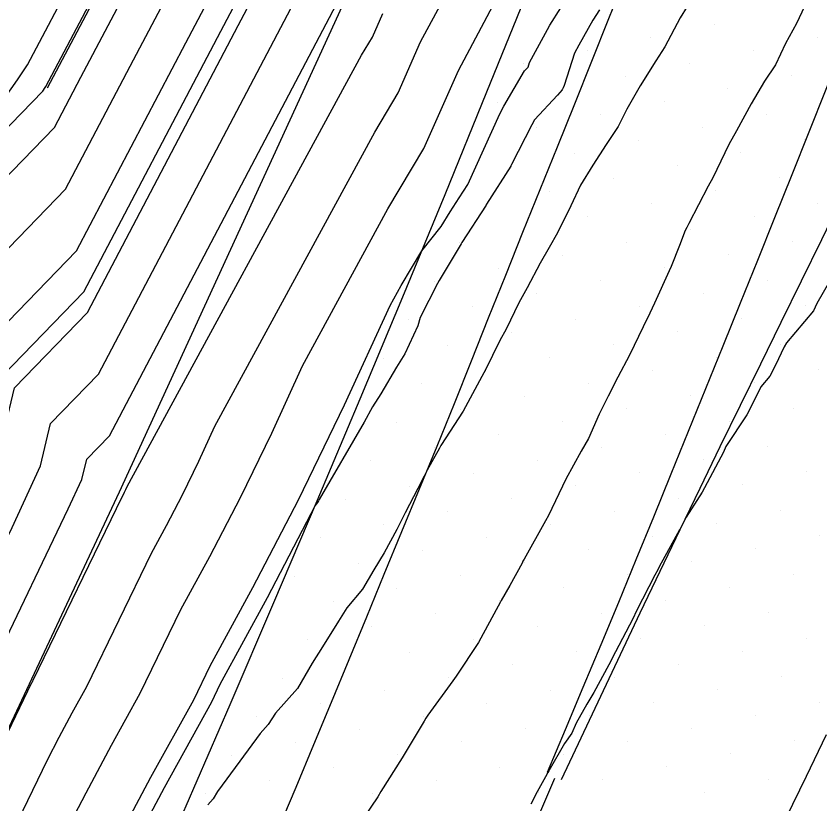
# Model space of a CAD drawing. Extents: x 2354170 to 2357230, y 866100 to 868290.
# Drawn here: x 2355219.46 to 2355263.01, y 866318.1 to 866360.82 of the extents above; entities that cross this region are included whole.
import ezdxf

# ---------------------------------------------------------------- set-up
doc = ezdxf.new("R2010")
doc.units = 0
for name, color, linetype in [('Default', 7, 'Continuous'), ('DTM Contours Major', 7, 'Continuous'), ('DTM Contours Minor', 7, 'Continuous'), ('Exist DTM Breakline', 7, 'Continuous'), ('Exist DTM Scan Elevation Point', 7, 'Continuous'), ('Exist Roads EOP', 7, 'Continuous'), ('PH Exist DTM Breakline', 7, 'Continuous')]:
    doc.layers.add(name, color=color, linetype=linetype)

msp = doc.modelspace()

# ---------------------------------------------------------------- linework, layer by layer
at = {"layer": 'Default'}
for points in [[(2355191.499, 866299.8), (2355194.3, 866304.328), (2355196.889, 866310.002), (2355199.974, 866314.981), (2355202.29, 866320.553), (2355204.427, 866324.456), (2355206.063, 866330.003), (2355209.974, 866335.409), (2355211.797, 866339.401), (2355213.512, 866346.491), (2355221.537, 866354.768), (2355222.975, 866357.505), (2355230.701, 866372.146), (2355231.769, 866374.181), (2355238.322, 866388.575), (2355240.533, 866394.009), (2355250.162, 866415.374), (2355252.053, 866420.135), (2355254.413, 866426.352), (2355262.121, 866446.655), (2355264.794, 866454.48), (2355265.461, 866456.693), (2355266.805, 866460.625), (2355273.433, 866482.8)], [(2355190.844, 866286.344), (2355193.672, 866291.617), (2355196.759, 866299.104), (2355201.731, 866307.143), (2355204.812, 866313.534), (2355208.326, 866321.988), (2355212.125, 866328.925), (2355213.154, 866331.059), (2355216.287, 866337.919), (2355217.422, 866342.611), (2355222.733, 866348.088), (2355228.658, 866359.37), (2355233.375, 866368.308), (2355237.776, 866376.692), (2355241.498, 866384.869), (2355248.469, 866402.004), (2355252.795, 866411.603), (2355257.385, 866423.159), (2355258.204, 866425.317), (2355260.879, 866432.362), (2355268.147, 866453.642), (2355268.327, 866454.238), (2355272.099, 866465.271)], [(2355190.29, 866290.14), (2355194.129, 866299.452), (2355200.313, 866309.451), (2355200.907, 866310.684), (2355205.308, 866321.271), (2355210.065, 866329.957), (2355210.108, 866330.047), (2355214.042, 866338.66), (2355215.467, 866344.551), (2355222.135, 866351.428), (2355225.816, 866358.437), (2355232.038, 866370.227), (2355234.772, 866375.436), (2355239.91, 866386.722), (2355244.501, 866398.007), (2355251.479, 866413.489), (2355254.719, 866421.647), (2355256.309, 866425.835), (2355261.5, 866439.509), (2355266.47, 866454.061), (2355266.894, 866455.466), (2355269.452, 866462.948)], [(2355199.927, 866323.11), (2355199.974, 866323.23), (2355201.971, 866330.003), (2355207.193, 866337.223), (2355209.001, 866340.003), (2355209.974, 866341.886), (2355211.557, 866348.431), (2355217.719, 866354.786), (2355219.548, 866357.353), (2355220.076, 866358.171), (2355227.928, 866373.051), (2355228.294, 866374.417), (2355236.246, 866389.93), (2355236.481, 866390.29), (2355236.571, 866390.686), (2355238.576, 866394.476), (2355245.955, 866410.847)], [(2355209.531, 866318.342), (2355211.345, 866322.706), (2355214.185, 866327.893), (2355216.2, 866332.071), (2355218.532, 866337.178), (2355219.377, 866340.671), (2355223.331, 866344.748), (2355231.499, 866360.302), (2355234.712, 866366.39), (2355240.779, 866377.948), (2355243.086, 866383.016), (2355252.437, 866406.002), (2355253.237, 866407.776)], [(2355193.232, 866276.307), (2355203.819, 866296.046), (2355204.649, 866298.059), (2355205.986, 866300.22), (2355216.526, 866322.084), (2355217.381, 866324.141), (2355218.305, 866325.829), (2355222.291, 866334.095), (2355223.022, 866335.695), (2355223.287, 866336.79), (2355224.526, 866338.068), (2355237.182, 866362.166)], [(2355195.847, 866271.313), (2355208.282, 866294.163), (2355208.808, 866295.18), (2355209.346, 866296.243), (2355209.912, 866297.343), (2355210.507, 866298.501), (2355211.109, 866299.715), (2355221.159, 866320.488), (2355221.804, 866321.719), (2355222.502, 866323.033), (2355223.292, 866324.463), (2355226.8, 866331.699), (2355227.615, 866333.193), (2355228.482, 866334.866), (2355229.364, 866336.68), (2355230.236, 866338.58), (2355238.894, 866354.53), (2355240.166, 866356.659), (2355241.38, 866359.416), (2355242.9, 866362.281)], [(2355200.046, 866273.613), (2355209.099, 866290.248), (2355210.211, 866292.398), (2355211.348, 866294.647), (2355212.545, 866296.974), (2355213.803, 866299.423), (2355215.077, 866301.99), (2355221.995, 866316.29), (2355223.263, 866318.71), (2355224.636, 866321.294), (2355226.189, 866324.105), (2355228.39, 866328.645), (2355229.954, 866331.514), (2355231.619, 866334.725), (2355233.311, 866338.208), (2355234.986, 866341.856), (2355239.606, 866350.367), (2355241.56, 866353.638), (2355243.426, 866357.873), (2355245.761, 866362.274)], [(2355220.158, 866306.566), (2355222.831, 866312.092), (2355224.723, 866315.701), (2355226.77, 866319.555), (2355229.086, 866323.747), (2355229.98, 866325.592), (2355232.293, 866329.834), (2355234.757, 866334.584), (2355237.259, 866339.737), (2355239.736, 866345.131), (2355240.318, 866346.205), (2355241.448, 866348.096), (2355242.491, 866349.409), (2355242.989, 866350.213), (2355243.474, 866350.957), (2355243.943, 866351.685), (2355245.68, 866355.526), (2355245.884, 866355.931), (2355247.011, 866357.847), (2355247.204, 866358.055), (2355247.287, 866358.307), (2355248.353, 866360.292), (2355248.373, 866360.327), (2355249.572, 866362.225)], [(2355192.436, 866279.652), (2355200.437, 866294.57), (2355202.019, 866298.407), (2355204.567, 866302.527), (2355212.621, 866319.234), (2355214.363, 866323.424), (2355216.245, 866326.861), (2355219.246, 866333.083), (2355220.777, 866336.436), (2355221.332, 866338.73), (2355223.928, 866341.408), (2355234.34, 866361.234)], [(2355255.822, 866361.346), (2355255.446, 866360.72), (2355254.611, 866359.15), (2355254.116, 866358.393), (2355253.273, 866357.037), (2355252.545, 866355.77), (2355252.074, 866354.833), (2355251.433, 866353.851), (2355250.714, 866352.735), (2355250.034, 866351.65), (2355249.512, 866350.533), (2355248.801, 866349.061), (2355248.336, 866348.262), (2355247.864, 866347.429), (2355247.145, 866346.075), (2355246.695, 866345.27), (2355246.017, 866343.846), (2355245.68, 866343.236), (2355244.877, 866341.61), (2355244.805, 866341.476), (2355244.704, 866341.275), (2355243.678, 866339.404), (2355242.466, 866337.53), (2355242.403, 866337.396), (2355241.739, 866336.202), (2355241.575, 866335.872), (2355241.231, 866335.206), (2355240.534, 866333.892), (2355240.082, 866332.981), (2355239.404, 866331.711), (2355238.847, 866330.803), (2355238.229, 866329.755), (2355237.375, 866328.741), (2355236.93, 866328.01), (2355236.059, 866326.615), (2355235.511, 866325.731), (2355234.706, 866324.357), (2355233.524, 866323.031), (2355233.124, 866322.406), (2355232.68, 866321.916), (2355231.59, 866320.423), (2355230.375, 866318.782), (2355230.147, 866318.381), (2355229.857, 866318.061)], [(2355262.179, 866361.34), (2355261.751, 866360.421), (2355261.142, 866359.33), (2355260.614, 866358.176), (2355260.01, 866357.29), (2355259.292, 866356.053), (2355258.499, 866354.591), (2355258.07, 866353.863), (2355257.212, 866352.051), (2355256.965, 866351.597), (2355255.914, 866349.564), (2355255.811, 866349.363), (2355255.72, 866349.2), (2355255.405, 866348.386), (2355254.953, 866347.24), (2355254.845, 866347.005), (2355254.05, 866345.252), (2355253.794, 866344.702), (2355253.445, 866343.971), (2355252.7, 866342.428), (2355252.057, 866341.238), (2355251.533, 866340.203), (2355251.057, 866339.23), (2355250.473, 866337.907), (2355250.077, 866337.227), (2355249.252, 866335.717), (2355248.313, 866333.738), (2355248.153, 866333.446), (2355246.989, 866331.381), (2355246.924, 866331.262), (2355246.873, 866331.162), (2355246.206, 866329.951), (2355245.746, 866329.128), (2355245.714, 866329.065), (2355244.634, 866327.098), (2355244.522, 866326.855), (2355243.299, 866325.022), (2355243.124, 866324.783), (2355241.767, 866322.906), (2355241.669, 866322.748), (2355241.564, 866322.587), (2355240.381, 866320.602), (2355239.22, 866318.779), (2355239.059, 866318.48), (2355237.844, 866316.695)], [(2355215.75, 866315.225), (2355217.04, 866317.9), (2355220.322, 866324.685), (2355220.344, 866324.727), (2355220.368, 866324.772), (2355220.395, 866324.821), (2355225.21, 866334.753), (2355225.276, 866334.873), (2355225.345, 866335.007), (2355225.416, 866335.152), (2355225.486, 866335.304), (2355238.182, 866358.692), (2355238.772, 866359.68), (2355239.335, 866360.958)], [(2355263.868, 866347.03), (2355262.844, 866345.239), (2355262.665, 866344.828), (2355261.2, 866343.1), (2355261.08, 866342.879), (2355260.612, 866341.888), (2355260.299, 866341.299), (2355259.81, 866340.722), (2355259.311, 866339.692), (2355259.053, 866339.201), (2355257.909, 866337.481), (2355257.783, 866337.176), (2355256.759, 866335.245), (2355256.626, 866335.014), (2355255.77, 866333.652), (2355255.442, 866333.016), (2355255.421, 866332.985), (2355255.411, 866332.965), (2355254.311, 866330.964), (2355254.224, 866330.789), (2355254.076, 866330.506), (2355253.071, 866328.571), (2355252.871, 866328.133), (2355251.946, 866326.341), (2355251.58, 866325.649), (2355250.767, 866324.14), (2355250.389, 866323.504), (2355249.814, 866322.475), (2355249.575, 866321.947), (2355249.177, 866321.372), (2355248.321, 866319.902), (2355248.272, 866319.81), (2355248.138, 866319.566), (2355247.69, 866318.764), (2355247.351, 866318.091)]]:
    msp.add_lwpolyline(points, dxfattribs=at)
at = {"layer": 'DTM Contours Major'}
msp.add_lwpolyline([(2355215.75, 866315.225), (2355217.04, 866317.9), (2355220.322, 866324.685), (2355220.344, 866324.727), (2355220.368, 866324.772), (2355220.395, 866324.821), (2355225.21, 866334.753), (2355225.276, 866334.873), (2355225.345, 866335.007), (2355225.416, 866335.152), (2355225.486, 866335.304), (2355238.182, 866358.692), (2355238.772, 866359.68), (2355239.335, 866360.958)], dxfattribs=at)
at = {"layer": 'DTM Contours Minor'}
for points in [[(2355189.974, 866300.771), (2355194.187, 866310.002), (2355199.974, 866319.343), (2355200.278, 866320.075), (2355200.558, 866320.587), (2355203.335, 866330.003), (2355209.974, 866339.18), (2355210.3, 866339.895), (2355212.209, 866347.785), (2355220.907, 866356.755), (2355221.038, 866356.94), (2355221.077, 866356.999), (2355229.706, 866373.352), (2355229.733, 866373.451), (2355230.474, 866374.897), (2355237.263, 866389.81), (2355237.887, 866391.344), (2355244.014, 866404.938)], [(2355191.375, 866284.113), (2355195.927, 866292.601), (2355198.513, 866298.871), (2355202.676, 866305.604), (2355207.415, 866315.434), (2355210.339, 866322.467), (2355213.498, 866328.237), (2355215.185, 866331.734), (2355217.784, 866337.425), (2355218.725, 866341.317), (2355223.131, 866345.861), (2355230.552, 866359.991), (2355234.266, 866367.029), (2355239.778, 866377.529), (2355242.557, 866383.634), (2355250.245, 866402.532)], [(2355251.068, 866361.16), (2355250.711, 866360.595), (2355249.952, 866359.235), (2355249.719, 866358.802), (2355249.149, 866357.054), (2355249.095, 866356.927), (2355249.043, 866356.826), (2355248.801, 866356.528), (2355247.553, 866355.189), (2355247.399, 866354.928), (2355246.312, 866352.767), (2355246.274, 866352.692), (2355246.267, 866352.678), (2355244.948, 866350.619), (2355244.922, 866350.569), (2355243.604, 866348.533), (2355243.571, 866348.468), (2355242.377, 866346.483), (2355242.291, 866346.317), (2355241.357, 866344.471), (2355241.226, 866344.024), (2355240.527, 866342.498), (2355240.081, 866341.784), (2355239.217, 866340.337), (2355238.776, 866339.635), (2355238.328, 866338.801), (2355235.884, 866334.615), (2355235.84, 866334.541), (2355235.786, 866334.452), (2355235.723, 866334.348), (2355235.675, 866334.291), (2355233.073, 866329.274), (2355230.51, 866324.574), (2355230.051, 866323.627), (2355227.482, 866318.975), (2355225.21, 866314.698)]]:
    msp.add_lwpolyline(points, dxfattribs=at)
at = {"layer": 'Exist DTM Breakline'}
for points in [[(2355233.657, 866316.709), (2355234.637, 866319.008), (2355235.6, 866321.316), (2355236.553, 866323.627), (2355237.506, 866325.938), (2355238.459, 866328.249), (2355239.412, 866330.56), (2355240.365, 866332.871), (2355241.318, 866335.183), (2355242.271, 866337.494), (2355243.207, 866339.812), (2355244.135, 866342.134), (2355245.062, 866344.455), (2355245.99, 866346.777), (2355246.922, 866349.096), (2355247.858, 866351.415), (2355248.794, 866353.733), (2355249.73, 866356.051), (2355250.659, 866358.372), (2355251.584, 866360.695), (2355252.508, 866363.017)], [(2355249.021, 866319.419), (2355250.086, 866321.68), (2355251.152, 866323.942), (2355252.217, 866326.204), (2355253.282, 866328.466), (2355254.363, 866330.72), (2355255.445, 866332.974), (2355256.527, 866335.227), (2355257.609, 866337.481), (2355258.71, 866339.726), (2355259.811, 866341.97), (2355260.912, 866344.214), (2355262.013, 866346.459), (2355263.108, 866348.706), (2355264.203, 866350.954), (2355265.298, 866353.201), (2355266.393, 866355.449), (2355267.479, 866357.7), (2355268.566, 866359.952), (2355269.653, 866362.203)], [(2355248.253, 866319.827), (2355249.22, 866322.132), (2355250.187, 866324.437), (2355251.154, 866326.742), (2355252.122, 866329.048), (2355253.066, 866331.362), (2355254.011, 866333.677), (2355254.955, 866335.992), (2355255.899, 866338.307), (2355256.835, 866340.625), (2355257.771, 866342.943), (2355258.706, 866345.262), (2355259.642, 866347.58), (2355260.571, 866349.901), (2355261.501, 866352.222), (2355262.43, 866354.543), (2355263.359, 866356.864), (2355264.265, 866359.194), (2355265.171, 866361.524)], [(2355241.711, 866276.789), (2355242.792, 866279.043), (2355243.873, 866281.297), (2355244.954, 866283.551), (2355246.035, 866285.806), (2355247.116, 866288.06), (2355248.197, 866290.314), (2355249.278, 866292.568), (2355250.359, 866294.822), (2355251.44, 866297.077), (2355252.522, 866299.331), (2355253.606, 866301.583), (2355254.69, 866303.836), (2355255.774, 866306.089), (2355256.858, 866308.342), (2355257.942, 866310.594), (2355259.025, 866312.847), (2355260.109, 866315.1), (2355261.193, 866317.353), (2355262.277, 866319.606), (2355263.361, 866321.858)], [(2355229.039, 866277.335), (2355230.116, 866279.592), (2355231.192, 866281.848), (2355232.267, 866284.105), (2355233.341, 866286.363), (2355234.415, 866288.62), (2355235.488, 866290.878), (2355236.56, 866293.137), (2355237.63, 866295.396), (2355238.699, 866297.656), (2355239.766, 866299.917), (2355240.831, 866302.179), (2355241.892, 866304.443), (2355242.948, 866306.708), (2355243.997, 866308.978), (2355245.036, 866311.252), (2355246.06, 866313.532), (2355247.067, 866315.821), (2355248.059, 866318.116), (2355248.649, 866319.493)]]:
    msp.add_lwpolyline(points, dxfattribs=at)
at = {"layer": 'Exist DTM Scan Elevation Point'}
for p, q in [((2355248.312, 866360.32), (2355248.312, 866360.32)), ((2355257.326, 866360.351), (2355257.326, 866360.351)), ((2355253.861, 866359.646), (2355253.861, 866359.646)), ((2355262.875, 866359.678), (2355262.875, 866359.678)), ((2355259.411, 866358.972), (2355259.411, 866358.972)), ((2355250.397, 866358.94), (2355250.397, 866358.94)), ((2355246.932, 866358.235), (2355246.932, 866358.235)), ((2355255.946, 866358.266), (2355255.946, 866358.266)), ((2355252.482, 866357.561), (2355252.482, 866357.561)), ((2355261.496, 866357.593), (2355261.496, 866357.593)), ((2355249.017, 866356.855), (2355249.017, 866356.855)), ((2355258.031, 866356.887), (2355258.031, 866356.887)), ((2355245.553, 866356.15), (2355245.553, 866356.15)), ((2355254.567, 866356.181), (2355254.567, 866356.181)), ((2355251.102, 866355.476), (2355251.102, 866355.476)), ((2355260.116, 866355.508), (2355260.116, 866355.508)), ((2355247.638, 866354.77), (2355247.638, 866354.77)), ((2355256.652, 866354.802), (2355256.652, 866354.802)), ((2355253.187, 866354.096), (2355253.187, 866354.096)), ((2355262.201, 866354.128), (2355262.201, 866354.128)), ((2355249.723, 866353.391), (2355249.723, 866353.391)), ((2355258.737, 866353.423), (2355258.737, 866353.423)), ((2355246.258, 866352.685), (2355246.258, 866352.685)), ((2355255.272, 866352.717), (2355255.272, 866352.717)), ((2355251.808, 866352.011), (2355251.808, 866352.011)), ((2355260.822, 866352.043), (2355260.822, 866352.043)), ((2355248.343, 866351.306), (2355248.343, 866351.306)), ((2355257.357, 866351.338), (2355257.357, 866351.338)), ((2355244.879, 866350.6), (2355244.879, 866350.6)), ((2355253.893, 866350.632), (2355253.893, 866350.632)), ((2355262.907, 866350.664), (2355262.907, 866350.664)), ((2355250.428, 866349.926), (2355250.428, 866349.926)), ((2355259.442, 866349.958), (2355259.442, 866349.958)), ((2355255.978, 866349.253), (2355255.978, 866349.253)), ((2355243.5, 866348.515), (2355243.5, 866348.515)), ((2355252.513, 866348.547), (2355252.513, 866348.547)), ((2355261.527, 866348.579), (2355261.527, 866348.579)), ((2355249.049, 866347.842), (2355249.049, 866347.842)), ((2355258.063, 866347.873), (2355258.063, 866347.873)), ((2355245.585, 866347.136), (2355245.585, 866347.136)), ((2355254.598, 866347.168), (2355254.598, 866347.168)), ((2355242.12, 866346.43), (2355242.12, 866346.43)), ((2355251.134, 866346.462), (2355251.134, 866346.462)), ((2355260.148, 866346.494), (2355260.148, 866346.494)), ((2355247.67, 866345.757), (2355247.67, 866345.757)), ((2355256.683, 866345.788), (2355256.683, 866345.788)), ((2355244.205, 866345.051), (2355244.205, 866345.051)), ((2355253.219, 866345.083), (2355253.219, 866345.083)), ((2355262.233, 866345.114), (2355262.233, 866345.114)), ((2355240.741, 866344.345), (2355240.741, 866344.345)), ((2355249.755, 866344.377), (2355249.755, 866344.377)), ((2355258.768, 866344.409), (2355258.768, 866344.409)), ((2355246.29, 866343.672), (2355246.29, 866343.672)), ((2355255.304, 866343.703), (2355255.304, 866343.703)), ((2355242.826, 866342.966), (2355242.826, 866342.966)), ((2355251.84, 866342.998), (2355251.84, 866342.998)), ((2355260.853, 866343.029), (2355260.853, 866343.029)), ((2355239.361, 866342.26), (2355239.361, 866342.26)), ((2355248.375, 866342.292), (2355248.375, 866342.292)), ((2355257.389, 866342.324), (2355257.389, 866342.324)), ((2355244.911, 866341.587), (2355244.911, 866341.587)), ((2355253.925, 866341.618), (2355253.925, 866341.618)), ((2355262.938, 866341.65), (2355262.938, 866341.65)), ((2355241.446, 866340.881), (2355241.446, 866340.881)), ((2355250.46, 866340.913), (2355250.46, 866340.913)), ((2355259.474, 866340.944), (2355259.474, 866340.944)), ((2355256.01, 866340.239), (2355256.01, 866340.239)), ((2355246.996, 866340.207), (2355246.996, 866340.207)), ((2355243.531, 866339.502), (2355243.531, 866339.502)), ((2355252.545, 866339.533), (2355252.545, 866339.533)), ((2355261.559, 866339.565), (2355261.559, 866339.565)), ((2355240.067, 866338.796), (2355240.067, 866338.796)), ((2355249.081, 866338.828), (2355249.081, 866338.828)), ((2355258.095, 866338.859), (2355258.095, 866338.859)), ((2355245.616, 866338.122), (2355245.616, 866338.122)), ((2355254.63, 866338.154), (2355254.63, 866338.154)), ((2355242.152, 866337.417), (2355242.152, 866337.417)), ((2355251.166, 866337.448), (2355251.166, 866337.448)), ((2355260.18, 866337.48), (2355260.18, 866337.48)), ((2355256.715, 866336.774), (2355256.715, 866336.774)), ((2355238.687, 866336.711), (2355238.687, 866336.711)), ((2355247.701, 866336.743), (2355247.701, 866336.743)), ((2355244.237, 866336.037), (2355244.237, 866336.037)), ((2355253.251, 866336.069), (2355253.251, 866336.069)), ((2355262.264, 866336.1), (2355262.264, 866336.1)), ((2355240.772, 866335.332), (2355240.772, 866335.332)), ((2355249.786, 866335.363), (2355249.786, 866335.363)), ((2355258.8, 866335.395), (2355258.8, 866335.395)), ((2355237.308, 866334.626), (2355237.308, 866334.626)), ((2355246.322, 866334.658), (2355246.322, 866334.658)), ((2355255.336, 866334.689), (2355255.336, 866334.689)), ((2355242.857, 866333.952), (2355242.857, 866333.952)), ((2355251.871, 866333.984), (2355251.871, 866333.984)), ((2355260.885, 866334.016), (2355260.885, 866334.016)), ((2355248.407, 866333.278), (2355248.407, 866333.278)), ((2355257.421, 866333.31), (2355257.421, 866333.31)), ((2355239.393, 866333.247), (2355239.393, 866333.247)), ((2355235.929, 866332.541), (2355235.929, 866332.541)), ((2355244.942, 866332.573), (2355244.942, 866332.573)), ((2355253.956, 866332.604), (2355253.956, 866332.604)), ((2355262.97, 866332.636), (2355262.97, 866332.636)), ((2355241.478, 866331.867), (2355241.478, 866331.867)), ((2355250.492, 866331.899), (2355250.492, 866331.899)), ((2355259.506, 866331.931), (2355259.506, 866331.931)), ((2355238.014, 866331.162), (2355238.014, 866331.162)), ((2355247.027, 866331.193), (2355247.027, 866331.193)), ((2355256.041, 866331.225), (2355256.041, 866331.225)), ((2355234.549, 866330.456), (2355234.549, 866330.456)), ((2355243.563, 866330.488), (2355243.563, 866330.488)), ((2355252.577, 866330.519), (2355252.577, 866330.519)), ((2355261.591, 866330.551), (2355261.591, 866330.551)), ((2355240.099, 866329.782), (2355240.099, 866329.782)), ((2355249.112, 866329.814), (2355249.112, 866329.814)), ((2355258.126, 866329.846), (2355258.126, 866329.846)), ((2355236.634, 866329.077), (2355236.634, 866329.077)), ((2355245.648, 866329.108), (2355245.648, 866329.108)), ((2355254.662, 866329.14), (2355254.662, 866329.14)), ((2355242.184, 866328.403), (2355242.184, 866328.403)), ((2355251.197, 866328.434), (2355251.197, 866328.434)), ((2355260.211, 866328.466), (2355260.211, 866328.466)), ((2355238.719, 866327.697), (2355238.719, 866327.697)), ((2355247.733, 866327.729), (2355247.733, 866327.729)), ((2355256.747, 866327.761), (2355256.747, 866327.761)), ((2355235.255, 866326.992), (2355235.255, 866326.992)), ((2355244.269, 866327.023), (2355244.269, 866327.023)), ((2355253.282, 866327.055), (2355253.282, 866327.055)), ((2355262.296, 866327.087), (2355262.296, 866327.087)), ((2355240.804, 866326.318), (2355240.804, 866326.318)), ((2355249.818, 866326.349), (2355249.818, 866326.349)), ((2355258.832, 866326.381), (2355258.832, 866326.381)), ((2355246.354, 866325.644), (2355246.354, 866325.644)), ((2355255.367, 866325.676), (2355255.367, 866325.676)), ((2355260.917, 866325.002), (2355260.917, 866325.002)), ((2355233.875, 866324.907), (2355233.875, 866324.907)), ((2355242.889, 866324.938), (2355242.889, 866324.938)), ((2355251.903, 866324.97), (2355251.903, 866324.97)), ((2355239.425, 866324.233), (2355239.425, 866324.233)), ((2355248.439, 866324.264), (2355248.439, 866324.264)), ((2355257.452, 866324.296), (2355257.452, 866324.296)), ((2355235.96, 866323.527), (2355235.96, 866323.527)), ((2355244.974, 866323.559), (2355244.974, 866323.559)), ((2355253.988, 866323.591), (2355253.988, 866323.591)), ((2355263.002, 866323.622), (2355263.002, 866323.622)), ((2355232.496, 866322.822), (2355232.496, 866322.822)), ((2355241.51, 866322.853), (2355241.51, 866322.853)), ((2355250.523, 866322.885), (2355250.523, 866322.885)), ((2355259.537, 866322.917), (2355259.537, 866322.917)), ((2355238.045, 866322.148), (2355238.045, 866322.148)), ((2355247.059, 866322.179), (2355247.059, 866322.179)), ((2355256.073, 866322.211), (2355256.073, 866322.211)), ((2355252.608, 866321.506), (2355252.608, 866321.506)), ((2355261.622, 866321.537), (2355261.622, 866321.537)), ((2355234.581, 866321.442), (2355234.581, 866321.442)), ((2355243.595, 866321.474), (2355243.595, 866321.474)), ((2355231.116, 866320.737), (2355231.116, 866320.737)), ((2355240.13, 866320.768), (2355240.13, 866320.768)), ((2355249.144, 866320.8), (2355249.144, 866320.8)), ((2355258.158, 866320.832), (2355258.158, 866320.832)), ((2355236.666, 866320.063), (2355236.666, 866320.063)), ((2355245.68, 866320.094), (2355245.68, 866320.094)), ((2355254.693, 866320.126), (2355254.693, 866320.126)), ((2355233.201, 866319.357), (2355233.201, 866319.357)), ((2355242.215, 866319.389), (2355242.215, 866319.389)), ((2355251.229, 866319.421), (2355251.229, 866319.421)), ((2355260.243, 866319.452), (2355260.243, 866319.452)), ((2355229.737, 866318.652), (2355229.737, 866318.652)), ((2355238.751, 866318.683), (2355238.751, 866318.683)), ((2355247.765, 866318.715), (2355247.765, 866318.715)), ((2355256.778, 866318.747), (2355256.778, 866318.747))]:
    msp.add_line(p, q, dxfattribs=at)
at = {"layer": 'Exist Roads EOP'}
msp.add_lwpolyline([(2355208.712, 866274.351), (2355211.284, 866279.771), (2355213.841, 866285.199), (2355216.38, 866290.636), (2355218.895, 866296.083), (2355221.382, 866301.543), (2355223.842, 866307.016), (2355226.276, 866312.5), (2355228.684, 866317.996), (2355231.068, 866323.502), (2355233.432, 866329.016), (2355235.78, 866334.538), (2355238.111, 866340.066), (2355240.421, 866345.604), (2355242.707, 866351.151), (2355244.972, 866356.708), (2355247.218, 866362.271)], dxfattribs=at)
at = {"layer": 'PH Exist DTM Breakline'}
for points in [[(2355312.051, 866755.45), (2355310.592, 866725.079), (2355309.64, 866692.203), (2355308.77, 866675.653), (2355306.693, 866664.305), (2355304.823, 866650.631), (2355303.11, 866636.816), (2355298.268, 866610.302), (2355293.421, 866580.117), (2355287.51, 866544.368), (2355280.975, 866513.436), (2355273.382, 866486.505), (2355262.843, 866454.968), (2355248.318, 866418.016), (2355229.845, 866373.376), (2355221.154, 866356.908)], [(2355207.55, 866297.674), (2355225.072, 866335.019), (2355245.676, 866379.995), (2355260.219, 866424.767), (2355273.655, 866466.636), (2355281.785, 866490.339), (2355287.686, 866512.788), (2355295.16, 866540.197), (2355297.267, 866553.045), (2355302.012, 866582.828), (2355309.884, 866621.381), (2355316.964, 866662.644), (2355320.622, 866688.452), (2355323.199, 866711.282), (2355324.906, 866739.018), (2355325.362, 866751.624)]]:
    msp.add_lwpolyline(points, dxfattribs=at)

doc.saveas('drawing.dxf')
